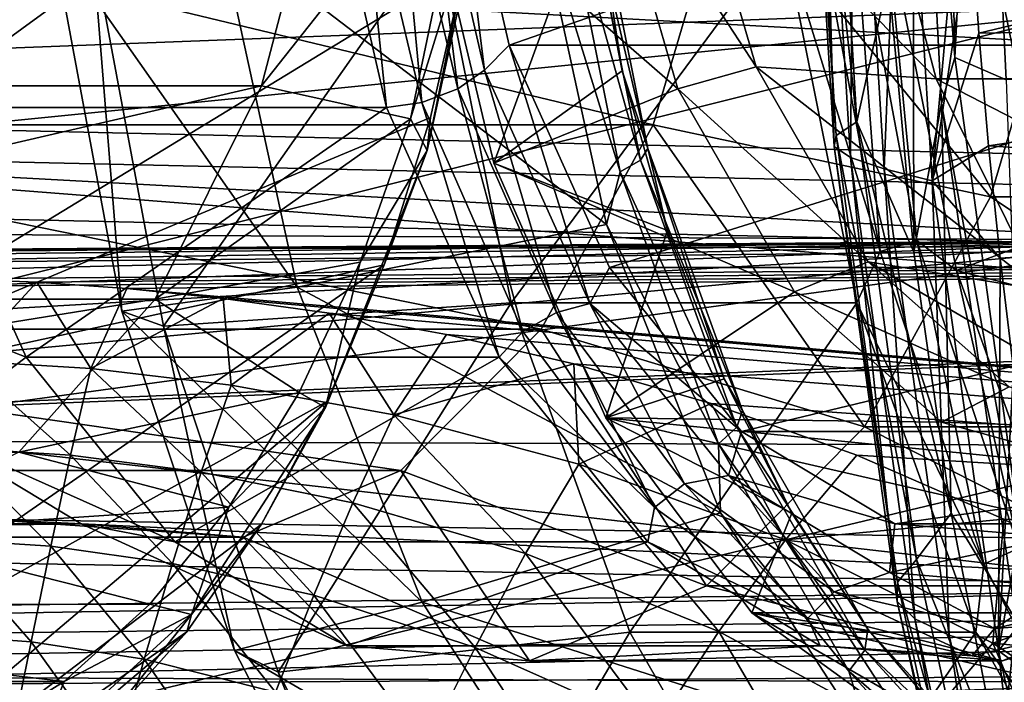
# Model space of a CAD drawing. Header units: metres. Extents: x -62 to 300, y -109 to 109.
# Tile 505 of 656: x 7.51 to 11.47, y 71.73 to 74.4. Entities that reach past the tile are written whole.
import ezdxf

# ---------------------------------------------------------------- set-up
doc = ezdxf.new("R2010")
doc.units = ezdxf.units.M
doc.layers.add('solid_500635', color=7, linetype='CONTINUOUS')

msp = doc.modelspace()

# ---------------------------------------------------------------- linework, layer by layer
at = {"layer": 'solid_500635'}
for points in [[(11.104824, 76.300003, 23.88574), (11.111269, 73.465981, 23.876537), (11.009036, 74.573074, 24.022541)], [(11.222124, 74.066132, 23.71822), (11.111269, 73.465981, 23.876537), (11.104824, 76.300003, 23.88574)], [(11.275476, 74.251068, 23.687643), (11.222124, 74.066132, 23.71822), (11.104824, 76.300003, 23.88574)], [(11.232234, 76.300003, 23.803801), (11.275476, 74.251068, 23.687643), (11.104824, 76.300003, 23.88574)], [(11.232234, 76.300003, 23.803801), (11.380493, 76.300003, 23.834648), (11.275476, 74.251068, 23.687643)], [(11.380493, 76.300003, 23.834648), (11.482163, 74.160828, 23.689449), (11.275476, 74.251068, 23.687643)], [(42.783836, 75.224838, 44.959858), (11.482163, 74.160828, 23.689449), (11.380493, 76.300003, 23.834648)], [(10.687808, 75.770424, 24.741196), (10.774046, 75.784927, 24.425385), (10.880701, 73.991173, 24.273174)], [(10.880701, 73.991173, 24.273174), (10.774046, 75.784927, 24.425385), (11.009036, 74.573074, 24.022541)], [(10.676823, 75.759987, 25.061075), (10.687808, 75.770424, 24.741196), (10.797534, 73.937119, 24.584711)], [(10.789796, 73.892174, 24.900053), (10.676823, 75.759987, 25.061075), (10.797534, 73.937119, 24.584711)], [(10.740244, 75.744789, 25.372366), (10.676823, 75.759987, 25.061075), (10.789796, 73.892174, 24.900053)], [(10.797534, 73.937119, 24.584711), (10.687808, 75.770424, 24.741196), (10.880701, 73.991173, 24.273174)], [(10.855891, 73.848648, 25.207602), (10.740244, 75.744789, 25.372366), (10.789796, 73.892174, 24.900053)], [(10.872997, 75.720901, 25.668453), (10.740244, 75.744789, 25.372366), (10.855891, 73.848648, 25.207602)], [(10.990571, 73.802681, 25.50098), (10.872997, 75.720901, 25.668453), (10.855891, 73.848648, 25.207602)], [(10.990571, 73.802681, 25.50098), (11.065804, 75.689217, 25.948734), (10.872997, 75.720901, 25.668453)], [(10.990571, 73.802681, 25.50098), (11.184955, 73.754272, 25.779003), (11.065804, 75.689217, 25.948734)], [(11.065804, 75.689217, 25.948734), (11.184955, 73.754272, 25.779003), (11.319793, 75.260986, 26.193832)], [(12.100772, 75.361694, 23.68932), (-11.529515, 74.167908, 6.962985), (-11.543685, 73.623772, 6.823373)], [(12.260975, 73.515297, 23.460588), (12.100772, 75.361694, 23.68932), (-11.543685, 73.623772, 6.823373)], [(12.100772, 75.361694, 23.68932), (-11.519584, 74.63192, 7.056871), (-11.529515, 74.167908, 6.962985)], [(1.291336, 74.878624, -14.25625), (26.399755, 75.370293, 3.268247), (26.240267, 73.523178, 3.496082)], [(9.238543, 75.357079, 11.214249), (9.127064, 75.309937, 11.373458), (9.381855, 74.199997, 11.009578)], [(9.238543, 75.357079, 11.214249), (9.381855, 74.199997, 11.009578), (9.481201, 74.300003, 10.867696)], [(12.515151, 75.357079, 13.508554), (9.238543, 75.357079, 11.214249), (9.481201, 74.300003, 10.867696)], [(12.75781, 74.300003, 13.162002), (12.515151, 75.357079, 13.508554), (9.481201, 74.300003, 10.867696)], [(11.578432, 73.949249, 14.846328), (11.439224, 74.630638, 15.045136), (12.515151, 75.357079, 13.508554)], [(9.127064, 75.309937, 11.373458), (9.025165, 75.174141, 11.448912), (9.274422, 74.125, 11.092935)], [(9.127064, 75.309937, 11.373458), (9.274422, 74.125, 11.092935), (9.381855, 74.199997, 11.009578)], [(8.714046, 75.239082, 11.440273), (6.808485, 75.239082, 10.105985), (7.081528, 74.050003, 9.716038)], [(8.98709, 74.050003, 11.050326), (8.714046, 75.239082, 11.440273), (7.081528, 74.050003, 9.716038)], [(8.874224, 75.145699, 11.472796), (8.714046, 75.239082, 11.440273), (8.98709, 74.050003, 11.050326)], [(11.184955, 73.754272, 25.779003), (11.342134, 74.804062, 26.161919), (11.319793, 75.260986, 26.193832)], [(9.337703, 75.2173, 0.611953), (8.75456, 75.172928, 1.444768), (8.483235, 74.137268, 1.832258)], [(9.083434, 74.003639, 0.975087), (9.337703, 75.2173, 0.611953), (8.483235, 74.137268, 1.832258)], [(9.406722, 75.05172, 0.404087), (9.337703, 75.2173, 0.611953), (9.083434, 74.003639, 0.975087)], [(10.186913, 75.202988, 11.254594), (10.476132, 74.213364, 10.841544), (9.859343, 75.156708, 11.199379)], [(11.200466, 74.164467, 11.899225), (10.476132, 74.213364, 10.841544), (10.186913, 75.202988, 11.254594)], [(10.93258, 75.187157, 12.281807), (11.200466, 74.164467, 11.899225), (10.186913, 75.202988, 11.254594)], [(12.429194, 74.164467, 12.75959), (11.200466, 74.164467, 11.899225), (10.93258, 75.187157, 12.281807)], [(12.161307, 75.187157, 13.142172), (12.429194, 74.164467, 12.75959), (10.93258, 75.187157, 12.281807)], [(8.75456, 75.172928, 1.444768), (5.477951, 75.172928, -0.849538), (5.206627, 74.137268, -0.462047)], [(8.483235, 74.137268, 1.832258), (8.75456, 75.172928, 1.444768), (5.206627, 74.137268, -0.462047)], [(9.025165, 75.174141, 11.448912), (8.874224, 75.145699, 11.472796), (9.129777, 74.070061, 11.107828)], [(9.129777, 74.070061, 11.107828), (8.874224, 75.145699, 11.472796), (8.98709, 74.050003, 11.050326)], [(9.025165, 75.174141, 11.448912), (9.129777, 74.070061, 11.107828), (9.274422, 74.125, 11.092935)], [(9.859343, 75.156708, 11.199379), (10.160831, 74.125092, 10.768806), (9.135233, 75.018967, 12.233513)], [(10.476132, 74.213364, 10.841544), (10.160831, 74.125092, 10.768806), (9.859343, 75.156708, 11.199379)], [(11.342134, 74.804062, 26.161919), (11.372617, 74.348473, 26.118391), (14.676403, 75.14286, 29.490173)], [(11.372617, 74.348473, 26.118391), (14.758434, 74.401215, 29.380524), (14.676403, 75.14286, 29.490173)], [(9.406722, 75.05172, 0.404087), (9.083434, 74.003639, 0.975087), (9.150966, 73.875992, 0.769344)], [(9.406722, 75.05172, 0.404087), (9.150966, 73.875992, 0.769344), (9.303022, 74.620811, 0.251701)], [(9.769231, 75.037216, 13.594552), (10.009966, 73.837761, 13.250747), (9.682872, 75.013168, 13.662715)], [(9.803625, 75.061264, 13.490047), (10.039777, 73.884636, 13.152786), (9.769231, 75.037216, 13.594552)], [(10.039777, 73.884636, 13.152786), (10.009966, 73.837761, 13.250747), (9.769231, 75.037216, 13.594552)], [(9.936168, 74.19783, 13.152918), (10.039777, 73.884636, 13.152786), (9.803625, 75.061264, 13.490047)], [(9.803689, 74.878242, 13.342117), (9.936168, 74.19783, 13.152918), (9.803625, 75.061264, 13.490047)], [(12.597552, 73.894058, 13.390874), (12.29571, 75.046371, 13.821949), (10.998116, 74.809219, 15.675105)], [(11.527421, 75.02552, 16.006622), (11.439224, 74.630638, 15.045136), (11.835642, 73.701927, 16.222441)], [(10.060407, 73.979774, 3.066718), (5.55507, 73.979774, -0.087952), (5.854305, 74.99173, -0.515303)], [(10.359641, 74.99173, 2.639367), (10.060407, 73.979774, 3.066718), (5.854305, 74.99173, -0.515303)], [(9.135233, 75.018967, 12.233513), (9.418893, 73.825012, 11.828405), (9.803689, 74.878242, 13.342117)], [(10.160831, 74.125092, 10.768806), (9.418893, 73.825012, 11.828405), (9.135233, 75.018967, 12.233513)], [(9.682872, 75.013168, 13.662715), (9.928192, 73.790863, 13.312362), (9.585431, 74.898384, 13.653821)], [(10.009966, 73.837761, 13.250747), (9.928192, 73.790863, 13.312362), (9.682872, 75.013168, 13.662715)], [(11.419318, 73.689743, 3.521032), (10.060407, 73.979774, 3.066718), (10.359641, 74.99173, 2.639367)], [(11.755958, 74.828194, 3.040262), (11.419318, 73.689743, 3.521032), (10.359641, 74.99173, 2.639367)], [(12.602921, 74.891029, 20.139433), (12.790828, 73.479889, 19.870914), (-10.627637, 74.750832, 3.845434)], [(23.23538, 74.891785, 4.954678), (-0.02134, 74.750832, -11.301929), (-0.111682, 73.999092, -11.172906)], [(23.047503, 73.481201, 5.222848), (23.23538, 74.891785, 4.954678), (-0.111682, 73.999092, -11.172906)], [(1.201678, 74.10125, -14.180356), (1.291336, 74.878624, -14.25625), (26.240267, 73.523178, 3.496082)], [(9.585431, 74.898384, 13.653821), (9.872604, 73.578224, 13.243696), (8.313484, 74.76844, 13.407092)], [(9.418893, 73.825012, 11.828405), (9.936168, 74.19783, 13.152918), (9.803689, 74.878242, 13.342117)], [(9.928192, 73.790863, 13.312362), (9.872604, 73.578224, 13.243696), (9.585431, 74.898384, 13.653821)], [(10.717116, 74.852974, 15.814897), (10.975007, 73.469193, 15.44659), (10.868814, 74.875832, 15.789832)], [(10.868814, 74.875832, 15.789832), (11.12263, 73.513908, 15.427344), (10.998116, 74.809219, 15.675105)], [(10.975007, 73.469193, 15.44659), (11.12263, 73.513908, 15.427344), (10.868814, 74.875832, 15.789832)], [(10.584621, 74.742355, 15.742602), (10.975007, 73.469193, 15.44659), (10.717116, 74.852974, 15.814897)], [(13.32488, 73.689743, 4.85532), (11.419318, 73.689743, 3.521032), (11.755958, 74.828194, 3.040262)], [(12.597552, 73.894058, 13.390874), (10.998116, 74.809219, 15.675105), (11.282346, 73.393021, 15.269183)], [(11.12263, 73.513908, 15.427344), (11.282346, 73.393021, 15.269183), (10.998116, 74.809219, 15.675105)], [(11.184955, 73.754272, 25.779003), (11.372617, 74.348473, 26.118391), (11.342134, 74.804062, 26.161919)], [(12.790828, 73.479889, 19.870914), (-10.537295, 73.999092, 3.716413), (-10.627637, 74.750832, 3.845434)], [(5.91803, 73.840324, 12.46954), (5.765315, 74.767853, 12.687638), (14.376752, 74.686722, 18.695423)], [(8.313484, 74.76844, 13.407092), (8.627326, 73.325684, 12.95888), (7.641825, 74.73037, 14.366321)], [(9.872604, 73.578224, 13.243696), (8.627326, 73.325684, 12.95888), (8.313484, 74.76844, 13.407092)], [(7.641825, 74.73037, 14.366321), (7.921589, 73.229195, 13.966777), (7.803424, 74.699081, 14.658568)], [(8.627326, 73.325684, 12.95888), (7.921589, 73.229195, 13.966777), (7.641825, 74.73037, 14.366321)], [(7.803424, 74.699081, 14.658568), (8.088741, 73.168129, 14.251093), (9.192063, 74.742355, 14.767522)], [(8.088741, 73.168129, 14.251093), (9.489011, 73.262817, 14.343436), (9.192063, 74.742355, 14.767522)], [(9.192063, 74.742355, 14.767522), (9.489011, 73.262817, 14.343436), (10.584621, 74.742355, 15.742602)], [(9.489011, 73.262817, 14.343436), (10.88157, 73.262817, 15.318517), (10.584621, 74.742355, 15.742602)], [(10.584621, 74.742355, 15.742602), (10.88157, 73.262817, 15.318517), (10.975007, 73.469193, 15.44659)], [(5.91803, 73.840324, 12.46954), (14.376752, 74.686722, 18.695423), (14.684306, 73.154343, 18.256191)], [(7.921589, 73.229195, 13.966777), (8.088741, 73.168129, 14.251093), (7.803424, 74.699081, 14.658568)], [(11.835642, 73.701927, 16.222441), (11.439224, 74.630638, 15.045136), (11.578432, 73.949249, 14.846328)], [(9.303022, 74.620811, 0.251701), (6.407544, 72.85585, -5.664027), (6.701302, 74.544189, -6.083558)], [(9.303022, 74.620811, 0.251701), (9.163929, 74.008965, 0.450347), (6.407544, 72.85585, -5.664027)], [(9.150966, 73.875992, 0.769344), (9.163929, 74.008965, 0.450347), (9.303022, 74.620811, 0.251701)], [(10.880701, 73.991173, 24.273174), (11.009036, 74.573074, 24.022541), (11.111269, 73.465981, 23.876537)], [(4.599, 74.484192, 15.225059), (4.885443, 72.712502, 14.815945), (11.891751, 74.462502, 20.32658)], [(4.885443, 72.712502, 14.815945), (12.181413, 72.687584, 19.912901), (11.891751, 74.462502, 20.32658)], [(11.372617, 74.348473, 26.118391), (11.41116, 73.89463, 26.063364), (14.758434, 74.401215, 29.380524)], [(11.41116, 73.89463, 26.063364), (14.851048, 73.663216, 29.25251), (14.758434, 74.401215, 29.380524)], [(11.184955, 73.754272, 25.779003), (11.41116, 73.89463, 26.063364), (11.372617, 74.348473, 26.118391)], [(9.481201, 74.300003, 10.867696), (9.381855, 74.199997, 11.009578), (9.805799, 73.26033, 10.404121)], [(9.884958, 73.405075, 10.291072), (9.481201, 74.300003, 10.867696), (9.805799, 73.26033, 10.404121)], [(12.75781, 74.300003, 13.162002), (9.481201, 74.300003, 10.867696), (9.884958, 73.405075, 10.291072)], [(13.161567, 73.405075, 12.585378), (12.75781, 74.300003, 13.162002), (9.884958, 73.405075, 10.291072)], [(11.275476, 74.251068, 23.687643), (11.550673, 72.252594, 23.294619), (11.222124, 74.066132, 23.71822)], [(11.275476, 74.251068, 23.687643), (11.482163, 74.160828, 23.689449), (11.550673, 72.252594, 23.294619)], [(9.670933, 73.224083, 10.526658), (9.381855, 74.199997, 11.009578), (9.274422, 74.125, 11.092935)], [(9.670933, 73.224083, 10.526658), (9.805799, 73.26033, 10.404121), (9.381855, 74.199997, 11.009578)], [(9.418893, 73.825012, 11.828405), (10.118454, 73.553383, 12.892586), (9.936168, 74.19783, 13.152918)], [(9.936168, 74.19783, 13.152918), (10.118454, 73.553383, 12.892586), (10.039777, 73.884636, 13.152786)], [(10.476132, 74.213364, 10.841544), (10.926604, 73.427986, 10.198205), (10.160831, 74.125092, 10.768806)], [(11.622763, 73.314789, 11.296124), (10.926604, 73.427986, 10.198205), (10.476132, 74.213364, 10.841544)], [(11.200466, 74.164467, 11.899225), (11.622763, 73.314789, 11.296124), (10.476132, 74.213364, 10.841544)], [(12.851491, 73.314789, 12.156488), (11.622763, 73.314789, 11.296124), (11.200466, 74.164467, 11.899225)], [(12.429194, 74.164467, 12.75959), (12.851491, 73.314789, 12.156488), (11.200466, 74.164467, 11.899225)], [(8.483235, 74.137268, 1.832258), (5.206627, 74.137268, -0.462047), (4.778961, 73.276894, 0.148724)], [(8.055569, 73.276894, 2.44303), (8.483235, 74.137268, 1.832258), (4.778961, 73.276894, 0.148724)], [(9.083434, 74.003639, 0.975087), (8.483235, 74.137268, 1.832258), (8.055569, 73.276894, 2.44303)], [(9.536304, 73.146385, 10.527246), (9.274422, 74.125, 11.092935), (9.129777, 74.070061, 11.107828)], [(9.670933, 73.224083, 10.526658), (9.274422, 74.125, 11.092935), (9.536304, 73.146385, 10.527246)], [(10.160831, 74.125092, 10.768806), (10.630229, 73.306725, 10.098437), (9.418893, 73.825012, 11.828405)], [(10.926604, 73.427986, 10.198205), (10.630229, 73.306725, 10.098437), (10.160831, 74.125092, 10.768806)], [(1.097406, 73.463913, -14.09405), (1.201678, 74.10125, -14.180356), (26.240267, 73.523178, 3.496082)], [(7.535663, 73.043198, 9.067467), (7.081528, 74.050003, 9.716038), (6.608268, 73.405067, 7.996883)], [(7.535663, 73.043198, 9.067467), (8.98709, 74.050003, 11.050326), (7.081528, 74.050003, 9.716038)], [(9.441224, 73.043198, 10.401755), (8.98709, 74.050003, 11.050326), (7.535663, 73.043198, 9.067467)], [(9.441224, 73.043198, 10.401755), (9.129777, 74.070061, 11.107828), (8.98709, 74.050003, 11.050326)], [(9.536304, 73.146385, 10.527246), (9.129777, 74.070061, 11.107828), (9.441224, 73.043198, 10.401755)], [(11.222124, 74.066132, 23.71822), (11.260807, 72.41555, 23.662975), (11.111269, 73.465981, 23.876537)], [(11.222124, 74.066132, 23.71822), (11.523109, 71.983368, 23.288368), (11.260807, 72.41555, 23.662975)], [(11.550673, 72.252594, 23.294619), (11.523109, 71.983368, 23.288368), (11.222124, 74.066132, 23.71822)], [(12.790828, 73.479889, 19.870914), (-10.410314, 73.257439, 3.535065), (-10.537295, 73.999092, 3.716413)], [(23.047503, 73.481201, 5.222848), (-0.111682, 73.999092, -11.172906), (-0.238663, 73.257439, -10.991559)], [(9.163929, 74.008965, 0.450347), (8.977626, 73.415863, 0.716416), (6.407544, 72.85585, -5.664027)], [(8.881484, 73.426277, 1.263501), (9.083434, 74.003639, 0.975087), (8.055569, 73.276894, 2.44303)], [(9.150966, 73.875992, 0.769344), (9.083434, 74.003639, 0.975087), (8.881484, 73.426277, 1.263501)], [(9.150966, 73.875992, 0.769344), (8.977626, 73.415863, 0.716416), (9.163929, 74.008965, 0.450347)], [(9.609766, 73.155785, 3.710299), (5.10443, 73.155785, 0.555629), (5.55507, 73.979774, -0.087952)], [(10.060407, 73.979774, 3.066718), (9.609766, 73.155785, 3.710299), (5.55507, 73.979774, -0.087952)], [(10.912348, 72.762764, 4.24506), (9.609766, 73.155785, 3.710299), (10.060407, 73.979774, 3.066718)], [(11.419318, 73.689743, 3.521032), (10.912348, 72.762764, 4.24506), (10.060407, 73.979774, 3.066718)], [(10.797534, 73.937119, 24.584711), (10.880701, 73.991173, 24.273174), (11.121856, 72.228745, 23.928864)], [(10.880701, 73.991173, 24.273174), (11.111269, 73.465981, 23.876537), (11.260807, 72.41555, 23.662975)], [(11.121856, 72.228745, 23.928864), (10.880701, 73.991173, 24.273174), (11.260807, 72.41555, 23.662975)], [(10.789796, 73.892174, 24.900053), (10.797534, 73.937119, 24.584711), (11.045079, 72.137039, 24.231369)], [(11.045079, 72.137039, 24.231369), (10.797534, 73.937119, 24.584711), (11.121856, 72.228745, 23.928864)], [(9.150966, 73.875992, 0.769344), (8.881484, 73.426277, 1.263501), (8.741254, 72.841133, 1.354473)], [(9.150966, 73.875992, 0.769344), (8.741254, 72.841133, 1.354473), (8.977626, 73.415863, 0.716416)], [(10.039777, 73.884636, 13.152786), (10.420184, 72.829132, 12.609509), (10.009966, 73.837761, 13.250747)], [(10.347428, 72.955933, 12.565577), (10.420184, 72.829132, 12.609509), (10.039777, 73.884636, 13.152786)], [(10.118454, 73.553383, 12.892586), (10.347428, 72.955933, 12.565577), (10.039777, 73.884636, 13.152786)], [(11.043585, 72.059418, 24.537882), (10.789796, 73.892174, 24.900053), (11.045079, 72.137039, 24.231369)], [(10.855891, 73.848648, 25.207602), (10.789796, 73.892174, 24.900053), (11.043585, 72.059418, 24.537882)], [(11.184955, 73.754272, 25.779003), (11.457681, 73.442963, 25.996952), (11.41116, 73.89463, 26.063364)], [(13.073223, 72.936974, 12.711545), (12.597552, 73.894058, 13.390874), (11.282346, 73.393021, 15.269183)], [(11.41116, 73.89463, 26.063364), (11.457681, 73.442963, 25.996952), (14.851048, 73.663216, 29.25251)], [(6.18407, 72.812668, 12.089595), (5.91803, 73.840324, 12.46954), (14.684306, 73.154343, 18.256191)], [(10.009966, 73.837761, 13.250747), (10.397756, 72.761765, 12.696925), (9.928192, 73.790863, 13.312362)], [(10.420184, 72.829132, 12.609509), (10.397756, 72.761765, 12.696925), (10.009966, 73.837761, 13.250747)], [(11.114871, 71.989372, 24.838078), (10.855891, 73.848648, 25.207602), (11.043585, 72.059418, 24.537882)], [(10.990571, 73.802681, 25.50098), (10.855891, 73.848648, 25.207602), (11.114871, 71.989372, 24.838078)], [(9.418893, 73.825012, 11.828405), (9.870139, 72.799744, 11.183959), (10.118454, 73.553383, 12.892586)], [(10.630229, 73.306725, 10.098437), (9.870139, 72.799744, 11.183959), (9.418893, 73.825012, 11.828405)], [(11.253495, 71.923187, 25.125849), (11.184955, 73.754272, 25.779003), (10.990571, 73.802681, 25.50098)], [(11.253495, 71.923187, 25.125849), (10.990571, 73.802681, 25.50098), (11.114871, 71.989372, 24.838078)], [(9.928192, 73.790863, 13.312362), (10.323367, 72.694382, 12.747993), (9.872604, 73.578224, 13.243696)], [(10.397756, 72.761765, 12.696925), (10.323367, 72.694382, 12.747993), (9.928192, 73.790863, 13.312362)], [(11.184955, 73.754272, 25.779003), (11.451087, 71.85997, 25.399271), (11.457681, 73.442963, 25.996952)], [(11.253495, 71.923187, 25.125849), (11.451087, 71.85997, 25.399271), (11.184955, 73.754272, 25.779003)], [(12.817909, 72.762764, 5.57935), (10.912348, 72.762764, 4.24506), (11.419318, 73.689743, 3.521032)], [(13.32488, 73.689743, 4.85532), (12.817909, 72.762764, 5.57935), (11.419318, 73.689743, 3.521032)], [(11.457681, 73.442963, 25.996952), (11.512101, 72.993889, 25.919268), (14.851048, 73.663216, 29.25251)], [(12.260975, 73.515297, 23.460588), (-11.543685, 73.623772, 6.823373), (-7.083669, 73.370865, 9.875327)], [(9.872604, 73.578224, 13.243696), (10.332644, 72.416245, 12.58669), (8.627326, 73.325684, 12.95888)], [(10.323367, 72.694382, 12.747993), (10.332644, 72.416245, 12.58669), (9.872604, 73.578224, 13.243696)], [(7.227451, 73.359573, -9.771245), (1.097406, 73.463913, -14.09405), (26.240267, 73.523178, 3.496082)], [(7.578043, 73.345551, -9.521601), (7.227451, 73.359573, -9.771245), (26.240267, 73.523178, 3.496082)], [(7.941692, 73.320045, -9.259372), (7.578043, 73.345551, -9.521601), (26.240267, 73.523178, 3.496082)], [(7.941692, 73.320045, -9.259372), (26.240267, 73.523178, 3.496082), (25.92535, 71.73748, 3.945946)], [(9.870139, 72.799744, 11.183959), (10.347428, 72.955933, 12.565577), (10.118454, 73.553383, 12.892586)], [(12.790828, 73.479889, 19.870914), (13.108234, 72.11129, 19.417381), (-10.410314, 73.257439, 3.535065)], [(12.260975, 73.515297, 23.460588), (-7.083669, 73.370865, 9.875327), (-6.694124, 73.364494, 10.146194)], [(12.260975, 73.515297, 23.460588), (-6.694124, 73.364494, 10.146194), (-6.257181, 73.348389, 10.447372)], [(12.260975, 73.515297, 23.460588), (-6.257181, 73.348389, 10.447372), (-5.730609, 73.311539, 10.805089)], [(12.260975, 73.515297, 23.460588), (-5.730609, 73.311539, 10.805089), (-5.108166, 73.240944, 11.219497)], [(12.260975, 73.515297, 23.460588), (-5.108166, 73.240944, 11.219497), (-4.369423, 73.120071, 11.698855)], [(12.260975, 73.515297, 23.460588), (-4.369423, 73.120071, 11.698855), (-3.513573, 72.932655, 12.236255)], [(12.260975, 73.515297, 23.460588), (-3.513573, 72.932655, 12.236255), (-2.535311, 72.663025, 12.825518)], [(12.260975, 73.515297, 23.460588), (-2.535311, 72.663025, 12.825518), (-1.461397, 72.239311, 13.410678)], [(12.260975, 73.515297, 23.460588), (-1.461397, 72.239311, 13.410678), (-0.424347, 71.782471, 13.933695)], [(12.576438, 71.730927, 23.010178), (12.260975, 73.515297, 23.460588), (-0.424347, 71.782471, 13.933695)], [(23.047503, 73.481201, 5.222848), (-0.238663, 73.257439, -10.991559), (-0.400826, 72.532555, -10.759965)], [(22.73011, 72.1129, 5.675916), (23.047503, 73.481201, 5.222848), (-0.400826, 72.532555, -10.759965)], [(10.975007, 73.469193, 15.44659), (11.392283, 72.209129, 14.850659), (11.12263, 73.513908, 15.427344)], [(11.12263, 73.513908, 15.427344), (11.533314, 72.27375, 14.840827), (11.282346, 73.393021, 15.269183)], [(11.392283, 72.209129, 14.850659), (11.533314, 72.27375, 14.840827), (11.12263, 73.513908, 15.427344)], [(10.88157, 73.262817, 15.318517), (11.392283, 72.209129, 14.850659), (10.975007, 73.469193, 15.44659)], [(11.451087, 71.85997, 25.399271), (11.512101, 72.993889, 25.919268), (11.457681, 73.442963, 25.996952)], [(8.977626, 73.415863, 0.716416), (5.930507, 71.299866, -4.982748), (6.407544, 72.85585, -5.664027)], [(8.977626, 73.415863, 0.716416), (8.749234, 72.865883, 1.042593), (5.930507, 71.299866, -4.982748)], [(7.535663, 73.043198, 9.067467), (6.608268, 73.405067, 7.996883), (7.140209, 72.744659, 7.237193)], [(8.63572, 72.900833, 1.614487), (8.881484, 73.426277, 1.263501), (8.055569, 73.276894, 2.44303)], [(8.741254, 72.841133, 1.354473), (8.881484, 73.426277, 1.263501), (8.63572, 72.900833, 1.614487)], [(8.741254, 72.841133, 1.354473), (8.749234, 72.865883, 1.042593), (8.977626, 73.415863, 0.716416)], [(10.416675, 72.744797, 9.531701), (9.884958, 73.405075, 10.291072), (9.805799, 73.26033, 10.404121)], [(13.161567, 73.405075, 12.585378), (9.884958, 73.405075, 10.291072), (10.416675, 72.744797, 9.531701)], [(13.161567, 73.405075, 12.585378), (10.416675, 72.744797, 9.531701), (13.693283, 72.744797, 11.826007)], [(10.926604, 73.427986, 10.198205), (11.494231, 72.923752, 9.387549), (10.630229, 73.306725, 10.098437)], [(12.165257, 72.706955, 10.52136), (11.494231, 72.923752, 9.387549), (10.926604, 73.427986, 10.198205)], [(11.622763, 73.314789, 11.296124), (12.165257, 72.706955, 10.52136), (10.926604, 73.427986, 10.198205)], [(7.2863, 73.028656, -9.643855), (7.227451, 73.359573, -9.771245), (7.578043, 73.345551, -9.521601)], [(13.073223, 72.936974, 12.711545), (11.282346, 73.393021, 15.269183), (11.740222, 72.122566, 14.615269)], [(11.533314, 72.27375, 14.840827), (11.740222, 72.122566, 14.615269), (11.282346, 73.393021, 15.269183)], [(7.2863, 73.028656, -9.643855), (7.578043, 73.345551, -9.521601), (7.795928, 72.99794, -9.278185)], [(7.795928, 72.99794, -9.278185), (7.578043, 73.345551, -9.521601), (7.941692, 73.320045, -9.259372)], [(7.795928, 72.99794, -9.278185), (7.941692, 73.320045, -9.259372), (8.328868, 73.279915, -8.976181)], [(8.627326, 73.325684, 12.95888), (9.129969, 72.056091, 12.241033), (7.921589, 73.229195, 13.966777)], [(8.328868, 73.279915, -8.976181), (7.941692, 73.320045, -9.259372), (25.92535, 71.73748, 3.945946)], [(10.332644, 72.416245, 12.58669), (9.129969, 72.056091, 12.241033), (8.627326, 73.325684, 12.95888)], [(7.795928, 72.99794, -9.278185), (8.328868, 73.279915, -8.976181), (8.361046, 72.931168, -8.861684)], [(8.756091, 73.22052, -8.658844), (8.328868, 73.279915, -8.976181), (25.92535, 71.73748, 3.945946)], [(8.361046, 72.931168, -8.861684), (8.328868, 73.279915, -8.976181), (8.756091, 73.22052, -8.658844)], [(10.630229, 73.306725, 10.098437), (11.221939, 72.78109, 9.253388), (9.870139, 72.799744, 11.183959)], [(11.494231, 72.923752, 9.387549), (11.221939, 72.78109, 9.253388), (10.630229, 73.306725, 10.098437)], [(13.108234, 72.11129, 19.417381), (-10.24815, 72.532555, 3.303471), (-10.410314, 73.257439, 3.535065)], [(8.055569, 73.276894, 2.44303), (4.778961, 73.276894, 0.148724), (4.229614, 72.661453, 0.933272)], [(7.506222, 72.661453, 3.227578), (8.055569, 73.276894, 2.44303), (4.229614, 72.661453, 0.933272)], [(8.63572, 72.900833, 1.614487), (8.055569, 73.276894, 2.44303), (7.506222, 72.661453, 3.227578)], [(8.088741, 73.168129, 14.251093), (8.550396, 71.774055, 13.591783), (9.489011, 73.262817, 14.343436)], [(8.550396, 71.774055, 13.591783), (9.967352, 71.93557, 13.660295), (9.489011, 73.262817, 14.343436)], [(9.489011, 73.262817, 14.343436), (9.967352, 71.93557, 13.660295), (10.88157, 73.262817, 15.318517)], [(10.187676, 72.532791, 9.788672), (9.805799, 73.26033, 10.404121), (9.670933, 73.224083, 10.526658)], [(10.416675, 72.744797, 9.531701), (9.805799, 73.26033, 10.404121), (10.364102, 72.567039, 9.606783)], [(10.187676, 72.532791, 9.788672), (10.364102, 72.567039, 9.606783), (9.805799, 73.26033, 10.404121)], [(9.967352, 71.93557, 13.660295), (11.35991, 71.93557, 14.635375), (10.88157, 73.262817, 15.318517)], [(10.88157, 73.262817, 15.318517), (11.35991, 71.93557, 14.635375), (11.392283, 72.209129, 14.850659)], [(7.921589, 73.229195, 13.966777), (8.374279, 71.86219, 13.32027), (8.088741, 73.168129, 14.251093)], [(9.129969, 72.056091, 12.241033), (8.374279, 71.86219, 13.32027), (7.921589, 73.229195, 13.966777)], [(8.361046, 72.931168, -8.861684), (8.756091, 73.22052, -8.658844), (9.016028, 72.810829, -8.363321)], [(9.22821, 73.134598, -8.301285), (8.756091, 73.22052, -8.658844), (25.92535, 71.73748, 3.945946)], [(9.016028, 72.810829, -8.363321), (8.756091, 73.22052, -8.658844), (9.22821, 73.134598, -8.301285)], [(9.670933, 73.224083, 10.526658), (9.536304, 73.146385, 10.527246), (10.066102, 72.437622, 9.770618)], [(10.187676, 72.532791, 9.788672), (9.670933, 73.224083, 10.526658), (10.066102, 72.437622, 9.770618)], [(8.374279, 71.86219, 13.32027), (8.550396, 71.774055, 13.591783), (8.088741, 73.168129, 14.251093)], [(9.044228, 72.586525, 4.517972), (4.538891, 72.586525, 1.363302), (5.10443, 73.155785, 0.555629)], [(9.609766, 73.155785, 3.710299), (9.044228, 72.586525, 4.517972), (5.10443, 73.155785, 0.555629)], [(6.18407, 72.812668, 12.089595), (14.684306, 73.154343, 18.256191), (15.17973, 71.779701, 17.548651)], [(9.016028, 72.810829, -8.363321), (9.22821, 73.134598, -8.301285), (9.741664, 73.016121, -7.903274)], [(10.276117, 72.122345, 5.153692), (9.044228, 72.586525, 4.517972), (9.609766, 73.155785, 3.710299)], [(9.741664, 73.016121, -7.903274), (9.22821, 73.134598, -8.301285), (25.92535, 71.73748, 3.945946)], [(10.066102, 72.437622, 9.770618), (9.536304, 73.146385, 10.527246), (9.441224, 73.043198, 10.401755)], [(10.912348, 72.762764, 4.24506), (10.276117, 72.122345, 5.153692), (9.609766, 73.155785, 3.710299)], [(8.134095, 72.30024, 8.212816), (7.535663, 73.043198, 9.067467), (7.140209, 72.744659, 7.237193)], [(9.441224, 73.043198, 10.401755), (7.535663, 73.043198, 9.067467), (8.134095, 72.30024, 8.212816)], [(10.039658, 72.30024, 9.547105), (9.441224, 73.043198, 10.401755), (8.134095, 72.30024, 8.212816)], [(10.066102, 72.437622, 9.770618), (9.441224, 73.043198, 10.401755), (10.039658, 72.30024, 9.547105)], [(7.2863, 73.028656, -9.643855), (7.714453, 72.648735, -9.26184), (7.240066, 72.678879, -9.600534)], [(7.2863, 73.028656, -9.643855), (7.795928, 72.99794, -9.278185), (7.714453, 72.648735, -9.26184)], [(9.016028, 72.810829, -8.363321), (9.741664, 73.016121, -7.903274), (9.761853, 72.613121, -7.771466)], [(10.294061, 72.856949, -7.462386), (9.741664, 73.016121, -7.903274), (25.92535, 71.73748, 3.945946)], [(9.761853, 72.613121, -7.771466), (9.741664, 73.016121, -7.903274), (10.294061, 72.856949, -7.462386)], [(7.795928, 72.99794, -9.278185), (8.240598, 72.580688, -8.873744), (7.714453, 72.648735, -9.26184)], [(7.795928, 72.99794, -9.278185), (8.361046, 72.931168, -8.861684), (8.240598, 72.580688, -8.873744)], [(11.451087, 71.85997, 25.399271), (11.574347, 72.547829, 25.830414), (11.512101, 72.993889, 25.919268)], [(8.361046, 72.931168, -8.861684), (8.851082, 72.456764, -8.405844), (8.240598, 72.580688, -8.873744)], [(8.361046, 72.931168, -8.861684), (9.016028, 72.810829, -8.363321), (8.851082, 72.456764, -8.405844)], [(9.870139, 72.799744, 11.183959), (10.619173, 72.415695, 12.177485), (10.347428, 72.955933, 12.565577)], [(10.347428, 72.955933, 12.565577), (10.619173, 72.415695, 12.177485), (10.420184, 72.829132, 12.609509)], [(11.494231, 72.923752, 9.387549), (12.12345, 72.75, 8.488932), (11.221939, 72.78109, 9.253388)], [(8.351325, 72.438751, 2.020646), (8.63572, 72.900833, 1.614487), (7.506222, 72.661453, 3.227578)], [(8.741254, 72.841133, 1.354473), (8.63572, 72.900833, 1.614487), (8.351325, 72.438751, 2.020646)], [(8.749234, 72.865883, 1.042593), (5.288522, 69.936035, -4.065899), (5.930507, 71.299866, -4.982748)], [(8.749234, 72.865883, 1.042593), (8.483019, 72.370201, 1.422788), (5.288522, 69.936035, -4.065899)], [(8.741254, 72.841133, 1.354473), (8.483019, 72.370201, 1.422788), (8.749234, 72.865883, 1.042593)], [(9.761853, 72.613121, -7.771466), (10.294061, 72.856949, -7.462386), (10.593928, 72.307251, -7.071873)], [(10.881368, 72.648384, -6.976076), (10.294061, 72.856949, -7.462386), (25.92535, 71.73748, 3.945946)], [(10.593928, 72.307251, -7.071873), (10.294061, 72.856949, -7.462386), (10.881368, 72.648384, -6.976076)], [(6.605397, 71.721802, 11.487877), (6.18407, 72.812668, 12.089595), (15.17973, 71.779701, 17.548651)], [(8.741254, 72.841133, 1.354473), (8.351325, 72.438751, 2.020646), (8.201397, 72.007286, 2.125469)], [(8.741254, 72.841133, 1.354473), (8.201397, 72.007286, 2.125469), (8.483019, 72.370201, 1.422788)], [(9.016028, 72.810829, -8.363321), (9.54708, 72.252899, -7.845531), (8.851082, 72.456764, -8.405844)], [(9.016028, 72.810829, -8.363321), (9.761853, 72.613121, -7.771466), (9.54708, 72.252899, -7.845531)], [(10.420184, 72.829132, 12.609509), (10.925771, 71.94767, 11.887457), (10.397756, 72.761765, 12.696925)], [(10.619173, 72.415695, 12.177485), (10.925771, 71.94767, 11.887457), (10.420184, 72.829132, 12.609509)], [(9.870139, 72.799744, 11.183959), (10.458103, 72.013176, 10.344259), (10.619173, 72.415695, 12.177485)], [(9.870139, 72.799744, 11.183959), (13.297306, 72.013176, 6.289457), (10.458103, 72.013176, 10.344259)], [(11.877705, 72.599998, 8.316858), (13.297306, 72.013176, 6.289457), (9.870139, 72.799744, 11.183959)], [(11.221939, 72.78109, 9.253388), (11.877705, 72.599998, 8.316858), (9.870139, 72.799744, 11.183959)], [(12.12345, 72.75, 8.488932), (11.877705, 72.599998, 8.316858), (11.221939, 72.78109, 9.253388)], [(7.75732, 72.372284, 6.355866), (7.140209, 72.744659, 7.237193), (3.251984, 72.372284, 3.201196)], [(8.134095, 72.30024, 8.212816), (7.140209, 72.744659, 7.237193), (7.75732, 72.372284, 6.355866)], [(12.181679, 72.122345, 6.487981), (10.276117, 72.122345, 5.153692), (10.912348, 72.762764, 4.24506)], [(10.397756, 72.761765, 12.696925), (10.913155, 71.863197, 11.960859), (10.323367, 72.694382, 12.747993)], [(11.034088, 72.37233, 8.649943), (10.416675, 72.744797, 9.531701), (10.364102, 72.567039, 9.606783)], [(10.925771, 71.94767, 11.887457), (10.913155, 71.863197, 11.960859), (10.397756, 72.761765, 12.696925)], [(13.693283, 72.744797, 11.826007), (10.416675, 72.744797, 9.531701), (11.034088, 72.37233, 8.649943)], [(12.817909, 72.762764, 5.57935), (12.181679, 72.122345, 6.487981), (10.912348, 72.762764, 4.24506)], [(13.693283, 72.744797, 11.826007), (11.034088, 72.37233, 8.649943), (14.310697, 72.37233, 10.944249)], [(4.885443, 72.712502, 14.815945), (5.356037, 71.054642, 14.143872), (12.181413, 72.687584, 19.912901)], [(5.356037, 71.054642, 14.143872), (12.653209, 71.035675, 19.239107), (12.181413, 72.687584, 19.912901)], [(10.323367, 72.694382, 12.747993), (10.848582, 71.778694, 11.997908), (10.332644, 72.416245, 12.58669)], [(10.913155, 71.863197, 11.960859), (10.848582, 71.778694, 11.997908), (10.323367, 72.694382, 12.747993)], [(8.351325, 72.438751, 2.020646), (7.506222, 72.661453, 3.227578), (6.879698, 72.340752, 4.122348)], [(7.240066, 72.678879, -9.600534), (7.635396, 72.281563, -9.250772), (7.194033, 72.311005, -9.563418)], [(7.240066, 72.678879, -9.600534), (7.714453, 72.648735, -9.26184), (7.635396, 72.281563, -9.250772)], [(7.714453, 72.648735, -9.26184), (8.125078, 72.212196, -8.89026), (7.635396, 72.281563, -9.250772)], [(7.714453, 72.648735, -9.26184), (8.240598, 72.580688, -8.873744), (8.125078, 72.212196, -8.89026)], [(10.593928, 72.307251, -7.071873), (10.881368, 72.648384, -6.976076), (11.472479, 72.390457, -6.462631)], [(11.472479, 72.390457, -6.462631), (10.881368, 72.648384, -6.976076), (25.92535, 71.73748, 3.945946)], [(9.761853, 72.613121, -7.771466), (10.324852, 71.938919, -7.176998), (9.54708, 72.252899, -7.845531)], [(9.761853, 72.613121, -7.771466), (10.593928, 72.307251, -7.071873), (10.324852, 71.938919, -7.176998)], [(8.409608, 72.318115, 5.424303), (3.904272, 72.318115, 2.269633), (4.538891, 72.586525, 1.363302)], [(9.044228, 72.586525, 4.517972), (8.409608, 72.318115, 5.424303), (4.538891, 72.586525, 1.363302)], [(8.240598, 72.580688, -8.873744), (8.693967, 72.084328, -8.452147), (8.125078, 72.212196, -8.89026)], [(8.240598, 72.580688, -8.873744), (8.851082, 72.456764, -8.405844), (8.693967, 72.084328, -8.452147)], [(9.56217, 71.820374, 6.173315), (8.409608, 72.318115, 5.424303), (9.044228, 72.586525, 4.517972)], [(10.276117, 72.122345, 5.153692), (9.56217, 71.820374, 6.173315), (9.044228, 72.586525, 4.517972)], [(10.789436, 72.098221, 8.92927), (10.364102, 72.567039, 9.606783), (10.187676, 72.532791, 9.788672)], [(11.034088, 72.37233, 8.649943), (10.364102, 72.567039, 9.606783), (11.012386, 72.175941, 8.680937)], [(10.789436, 72.098221, 8.92927), (11.012386, 72.175941, 8.680937), (10.364102, 72.567039, 9.606783)], [(13.108234, 72.11129, 19.417381), (-10.053918, 71.838875, 3.026078), (-10.24815, 72.532555, 3.303471)], [(22.73011, 72.1129, 5.675916), (-0.400826, 72.532555, -10.759965), (-0.595059, 71.838875, -10.482572)], [(10.187676, 72.532791, 9.788672), (10.066102, 72.437622, 9.770618), (10.683064, 71.992081, 8.889505)], [(10.789436, 72.098221, 8.92927), (10.187676, 72.532791, 9.788672), (10.683064, 71.992081, 8.889505)], [(11.451087, 71.85997, 25.399271), (11.644344, 72.105217, 25.730494), (11.574347, 72.547829, 25.830414)], [(8.851082, 72.456764, -8.405844), (9.343485, 71.87352, -7.922983), (8.693967, 72.084328, -8.452147)], [(8.851082, 72.456764, -8.405844), (9.54708, 72.252899, -7.845531), (9.343485, 71.87352, -7.922983)], [(8.033446, 72.048302, 2.474624), (8.351325, 72.438751, 2.020646), (6.879698, 72.340752, 4.122348)], [(8.201397, 72.007286, 2.125469), (8.351325, 72.438751, 2.020646), (8.033446, 72.048302, 2.474624)], [(10.332644, 72.416245, 12.58669), (10.938817, 71.47998, 11.720985), (9.129969, 72.056091, 12.241033)], [(10.683064, 71.992081, 8.889505), (10.066102, 72.437622, 9.770618), (10.039658, 72.30024, 9.547105)], [(10.848582, 71.778694, 11.997908), (10.938817, 71.47998, 11.720985), (10.332644, 72.416245, 12.58669)], [(10.458103, 72.013176, 10.344259), (10.929039, 71.941925, 11.734951), (10.619173, 72.415695, 12.177485)], [(10.619173, 72.415695, 12.177485), (10.929039, 71.941925, 11.734951), (10.925771, 71.94767, 11.887457)], [(11.121856, 72.228745, 23.928864), (11.260807, 72.41555, 23.662975), (11.458837, 71.400589, 23.380159)], [(11.523109, 71.983368, 23.288368), (11.458837, 71.400589, 23.380159), (11.260807, 72.41555, 23.662975)], [(7.75732, 72.372284, 6.355866), (3.251984, 72.372284, 3.201196), (3.904272, 72.318115, 2.269633)], [(8.409608, 72.318115, 5.424303), (7.75732, 72.372284, 6.355866), (3.904272, 72.318115, 2.269633)], [(8.483019, 72.370201, 1.422788), (8.183251, 71.936768, 1.8509), (5.288522, 69.936035, -4.065899)], [(8.828346, 71.881317, 7.221323), (7.75732, 72.372284, 6.355866), (8.409608, 72.318115, 5.424303)], [(8.828346, 71.881317, 7.221323), (8.134095, 72.30024, 8.212816), (7.75732, 72.372284, 6.355866)], [(8.201397, 72.007286, 2.125469), (8.183251, 71.936768, 1.8509), (8.483019, 72.370201, 1.422788)], [(10.593928, 72.307251, -7.071873), (11.472479, 72.390457, -6.462631), (11.429239, 71.891792, -6.310413)], [(11.685987, 72.318115, 7.718937), (11.034088, 72.37233, 8.649943), (11.012386, 72.175941, 8.680937)], [(14.310697, 72.37233, 10.944249), (11.034088, 72.37233, 8.649943), (11.685987, 72.318115, 7.718937)], [(11.429239, 71.891792, -6.310413), (11.472479, 72.390457, -6.462631), (12.01848, 72.101219, -5.959674)], [(12.01848, 72.101219, -5.959674), (11.472479, 72.390457, -6.462631), (25.92535, 71.73748, 3.945946)], [(5.073506, 72.047752, 6.701857), (8.033446, 72.048302, 2.474624), (6.879698, 72.340752, 4.122348)], [(7.194033, 72.311005, -9.563418), (7.555754, 71.897102, -9.24157), (7.145869, 71.925682, -9.529706)], [(7.194033, 72.311005, -9.563418), (7.635396, 72.281563, -9.250772), (7.555754, 71.897102, -9.24157)], [(10.039658, 72.30024, 9.547105), (8.134095, 72.30024, 8.212816), (8.828346, 71.881317, 7.221323)], [(9.56217, 71.820374, 6.173315), (8.828346, 71.881317, 7.221323), (8.409608, 72.318115, 5.424303)], [(10.733908, 71.881317, 8.555613), (10.039658, 72.30024, 9.547105), (8.828346, 71.881317, 7.221323)], [(10.683064, 71.992081, 8.889505), (10.039658, 72.30024, 9.547105), (10.733908, 71.881317, 8.555613)], [(10.593928, 72.307251, -7.071873), (11.107327, 71.516335, -6.442203), (10.324852, 71.938919, -7.176998)], [(10.593928, 72.307251, -7.071873), (11.429239, 71.891792, -6.310413), (11.107327, 71.516335, -6.442203)], [(11.685987, 72.318115, 7.718937), (11.012386, 72.175941, 8.680937), (11.696879, 72.119019, 7.70338)], [(7.635396, 72.281563, -9.250772), (8.010799, 71.826469, -8.907229), (7.555754, 71.897102, -9.24157)], [(7.635396, 72.281563, -9.250772), (8.125078, 72.212196, -8.89026), (8.010799, 71.826469, -8.907229)], [(9.54708, 72.252899, -7.845531), (10.070791, 71.550186, -7.285576), (9.343485, 71.87352, -7.922983)], [(9.54708, 72.252899, -7.845531), (10.324852, 71.938919, -7.176998), (10.070791, 71.550186, -7.285576)], [(11.392283, 72.209129, 14.850659), (11.950706, 71.127853, 14.053147), (11.533314, 72.27375, 14.840827)], [(8.125078, 72.212196, -8.89026), (8.540275, 71.69455, -8.497746), (8.010799, 71.826469, -8.907229)], [(8.125078, 72.212196, -8.89026), (8.693967, 72.084328, -8.452147), (8.540275, 71.69455, -8.497746)], [(11.045079, 72.137039, 24.231369), (11.121856, 72.228745, 23.928864), (11.493085, 70.525253, 23.398726)], [(11.493085, 70.525253, 23.398726), (11.121856, 72.228745, 23.928864), (11.458837, 71.400589, 23.380159)], [(11.435205, 71.949997, 8.007017), (11.012386, 72.175941, 8.680937), (10.789436, 72.098221, 8.92927)], [(11.435205, 71.949997, 8.007017), (11.696879, 72.119019, 7.70338), (11.012386, 72.175941, 8.680937)], [(11.35991, 71.93557, 14.635375), (11.950706, 71.127853, 14.053147), (11.392283, 72.209129, 14.850659)], [(11.043585, 72.059418, 24.537882), (11.045079, 72.137039, 24.231369), (11.425192, 70.398682, 23.688581)], [(11.425192, 70.398682, 23.688581), (11.045079, 72.137039, 24.231369), (11.493085, 70.525253, 23.398726)], [(13.108234, 72.11129, 19.417381), (-4.624803, 71.799828, 6.801691), (-10.053918, 71.838875, 3.026078)], [(13.108234, 72.11129, 19.417381), (13.314661, 71.457268, 19.122629), (-4.624803, 71.799828, 6.801691)], [(22.73011, 72.1129, 5.675916), (-0.595059, 71.838875, -10.482572), (4.761378, 71.800903, -6.706778)], [(22.73011, 72.1129, 5.675916), (4.761378, 71.800903, -6.706778), (5.40658, 71.718979, -6.199647)], [(22.73011, 72.1129, 5.675916), (5.40658, 71.718979, -6.199647), (5.982655, 71.510323, -5.649284)], [(22.523838, 71.458908, 5.970551), (22.73011, 72.1129, 5.675916), (5.982655, 71.510323, -5.649284)], [(11.467731, 71.820374, 7.507603), (9.56217, 71.820374, 6.173315), (10.276117, 72.122345, 5.153692)], [(12.181679, 72.122345, 6.487981), (11.467731, 71.820374, 7.507603), (10.276117, 72.122345, 5.153692)], [(10.789436, 72.098221, 8.92927), (10.683064, 71.992081, 8.889505), (11.345144, 71.840111, 7.943955)], [(11.435205, 71.949997, 8.007017), (10.789436, 72.098221, 8.92927), (11.345144, 71.840111, 7.943955)], [(11.429239, 71.891792, -6.310413), (12.01848, 72.101219, -5.959674), (12.516182, 71.785904, -5.468481)], [(12.080974, 72.098221, 7.084764), (11.696879, 72.119019, 7.70338), (11.435205, 71.949997, 8.007017)], [(12.080974, 72.098221, 7.084764), (11.435205, 71.949997, 8.007017), (12.007226, 71.992081, 6.998405)], [(11.451087, 71.85997, 25.399271), (11.722007, 71.666451, 25.619631), (11.644344, 72.105217, 25.730494)], [(12.007226, 71.992081, 6.998405), (11.467731, 71.820374, 7.507603), (12.181679, 72.122345, 6.487981)], [(9.129969, 72.056091, 12.241033), (9.792417, 71.032906, 11.294958), (8.374279, 71.86219, 13.32027)], [(8.693967, 72.084328, -8.452147), (9.145925, 71.47654, -7.998993), (8.540275, 71.69455, -8.497746)], [(8.693967, 72.084328, -8.452147), (9.343485, 71.87352, -7.922983), (9.145925, 71.47654, -7.998993)], [(10.938817, 71.47998, 11.720985), (9.792417, 71.032906, 11.294958), (9.129969, 72.056091, 12.241033)], [(11.432103, 70.291054, 23.983114), (11.043585, 72.059418, 24.537882), (11.425192, 70.398682, 23.688581)], [(11.114871, 71.989372, 24.838078), (11.043585, 72.059418, 24.537882), (11.432103, 70.291054, 23.983114)], [(5.073506, 72.047752, 6.701857), (7.688076, 71.73687, 2.967864), (8.033446, 72.048302, 2.474624)], [(5.073506, 72.047752, 6.701857), (5.418914, 71.73645, 6.208563), (7.688076, 71.73687, 2.967864)], [(8.201397, 72.007286, 2.125469), (8.033446, 72.048302, 2.474624), (7.688076, 71.73687, 2.967864)], [(10.458103, 72.013176, 10.344259), (11.271724, 71.542717, 11.245546), (10.929039, 71.941925, 11.734951)], [(10.458103, 72.013176, 10.344259), (11.142799, 71.518707, 9.366412), (11.271724, 71.542717, 11.245546)], [(10.458103, 72.013176, 10.344259), (13.297306, 72.013176, 6.289457), (12.61261, 71.518707, 7.267304)], [(10.458103, 72.013176, 10.344259), (12.61261, 71.518707, 7.267304), (11.142799, 71.518707, 9.366412)], [(8.201397, 72.007286, 2.125469), (7.688076, 71.73687, 2.967864), (7.562768, 71.42292, 3.037525)], [(8.201397, 72.007286, 2.125469), (7.562768, 71.42292, 3.037525), (7.854665, 71.572388, 2.320169)], [(8.201397, 72.007286, 2.125469), (7.854665, 71.572388, 2.320169), (8.183251, 71.936768, 1.8509)], [(11.345144, 71.840111, 7.943955), (10.683064, 71.992081, 8.889505), (10.733908, 71.881317, 8.555613)], [(11.510264, 70.197037, 24.273497), (11.114871, 71.989372, 24.838078), (11.432103, 70.291054, 23.983114)], [(11.253495, 71.923187, 25.125849), (11.114871, 71.989372, 24.838078), (11.510264, 70.197037, 24.273497)], [(12.007226, 71.992081, 6.998405), (11.345144, 71.840111, 7.943955), (11.467731, 71.820374, 7.507603)], [(11.435205, 71.949997, 8.007017), (11.345144, 71.840111, 7.943955), (12.007226, 71.992081, 6.998405)], [(11.523109, 71.983368, 23.288368), (11.70575, 70.414024, 23.027533), (11.458837, 71.400589, 23.380159)], [(8.183251, 71.936768, 1.8509), (4.506262, 68.816772, -2.948715), (5.288522, 69.936035, -4.065899)], [(8.183251, 71.936768, 1.8509), (7.854665, 71.572388, 2.320169), (4.506262, 68.816772, -2.948715)], [(8.550396, 71.774055, 13.591783), (9.168209, 70.577782, 12.709453), (9.967352, 71.93557, 13.660295)], [(9.168209, 70.577782, 12.709453), (10.603099, 70.827179, 12.752354), (9.967352, 71.93557, 13.660295)], [(9.967352, 71.93557, 13.660295), (10.603099, 70.827179, 12.752354), (11.35991, 71.93557, 14.635375)], [(10.324852, 71.938919, -7.176998), (10.804602, 71.118935, -6.578016), (10.070791, 71.550186, -7.285576)], [(10.324852, 71.938919, -7.176998), (11.107327, 71.516335, -6.442203), (10.804602, 71.118935, -6.578016)], [(10.603099, 70.827179, 12.752354), (11.995658, 70.827179, 13.727433), (11.35991, 71.93557, 14.635375)], [(10.925771, 71.94767, 11.887457), (11.531184, 71.284447, 11.022836), (10.913155, 71.863197, 11.960859)], [(11.271724, 71.542717, 11.245546), (11.531184, 71.284447, 11.022836), (10.925771, 71.94767, 11.887457)], [(10.929039, 71.941925, 11.734951), (11.271724, 71.542717, 11.245546), (10.925771, 71.94767, 11.887457)], [(11.35991, 71.93557, 14.635375), (11.995658, 70.827179, 13.727433), (11.950706, 71.127853, 14.053147)], [(7.145869, 71.925682, -9.529706), (7.555754, 71.897102, -9.24157), (7.474525, 71.494255, -9.233024)], [(7.555754, 71.897102, -9.24157), (7.896348, 71.422272, -8.923349), (7.474525, 71.494255, -9.233024)], [(7.555754, 71.897102, -9.24157), (8.010799, 71.826469, -8.907229), (7.896348, 71.422272, -8.923349)], [(11.654013, 70.113106, 24.553917), (11.451087, 71.85997, 25.399271), (11.253495, 71.923187, 25.125849)], [(11.654013, 70.113106, 24.553917), (11.253495, 71.923187, 25.125849), (11.510264, 70.197037, 24.273497)], [(8.374279, 71.86219, 13.32027), (8.98008, 70.689194, 12.455095), (8.550396, 71.774055, 13.591783)], [(9.792417, 71.032906, 11.294958), (8.98008, 70.689194, 12.455095), (8.374279, 71.86219, 13.32027)], [(10.733908, 71.881317, 8.555613), (8.828346, 71.881317, 7.221323), (9.56217, 71.820374, 6.173315)], [(9.343485, 71.87352, -7.922983), (9.8259, 71.14344, -7.392605), (9.145925, 71.47654, -7.998993)], [(9.343485, 71.87352, -7.922983), (10.070791, 71.550186, -7.285576), (9.8259, 71.14344, -7.392605)], [(11.467731, 71.820374, 7.507603), (10.733908, 71.881317, 8.555613), (9.56217, 71.820374, 6.173315)], [(11.345144, 71.840111, 7.943955), (10.733908, 71.881317, 8.555613), (11.467731, 71.820374, 7.507603)], [(10.913155, 71.863197, 11.960859), (11.530319, 71.187103, 11.079457), (10.848582, 71.778694, 11.997908)], [(11.531184, 71.284447, 11.022836), (11.530319, 71.187103, 11.079457), (10.913155, 71.863197, 11.960859)], [(11.429239, 71.891792, -6.310413), (11.79206, 71.035538, -5.721796), (11.107327, 71.516335, -6.442203)], [(11.429239, 71.891792, -6.310413), (12.516182, 71.785904, -5.468481), (12.158605, 71.413612, -5.570466)], [(11.429239, 71.891792, -6.310413), (12.158605, 71.413612, -5.570466), (11.79206, 71.035538, -5.721796)], [(11.451087, 71.85997, 25.399271), (11.855588, 70.037552, 24.821566), (11.722007, 71.666451, 25.619631)], [(11.654013, 70.113106, 24.553917), (11.855588, 70.037552, 24.821566), (11.451087, 71.85997, 25.399271)], [(8.010799, 71.826469, -8.907229), (8.388106, 71.286156, -8.541307), (7.896348, 71.422272, -8.923349)], [(8.010799, 71.826469, -8.907229), (8.540275, 71.69455, -8.497746), (8.388106, 71.286156, -8.541307)], [(13.314661, 71.457268, 19.122629), (-3.907289, 71.703667, 7.238971), (-4.624803, 71.799828, 6.801691)], [(12.576438, 71.730927, 23.010178), (-0.424347, 71.782471, 13.933695), (0.538277, 71.280205, 14.355107)], [(6.605397, 71.721802, 11.487877), (15.17973, 71.779701, 17.548651), (15.838182, 70.631721, 16.608284)], [(8.98008, 70.689194, 12.455095), (9.168209, 70.577782, 12.709453), (8.550396, 71.774055, 13.591783)], [(10.848582, 71.778694, 11.997908), (11.4775, 71.089729, 11.09972), (10.938817, 71.47998, 11.720985)], [(11.530319, 71.187103, 11.079457), (11.4775, 71.089729, 11.09972), (10.848582, 71.778694, 11.997908)], [(5.418914, 71.73645, 6.208563), (7.321729, 71.510284, 3.491062), (7.688076, 71.73687, 2.967864)], [(7.562768, 71.42292, 3.037525), (7.688076, 71.73687, 2.967864), (7.321729, 71.510284, 3.491062)]]:
    msp.add_3dface(points, dxfattribs=at)

doc.saveas('drawing.dxf')
